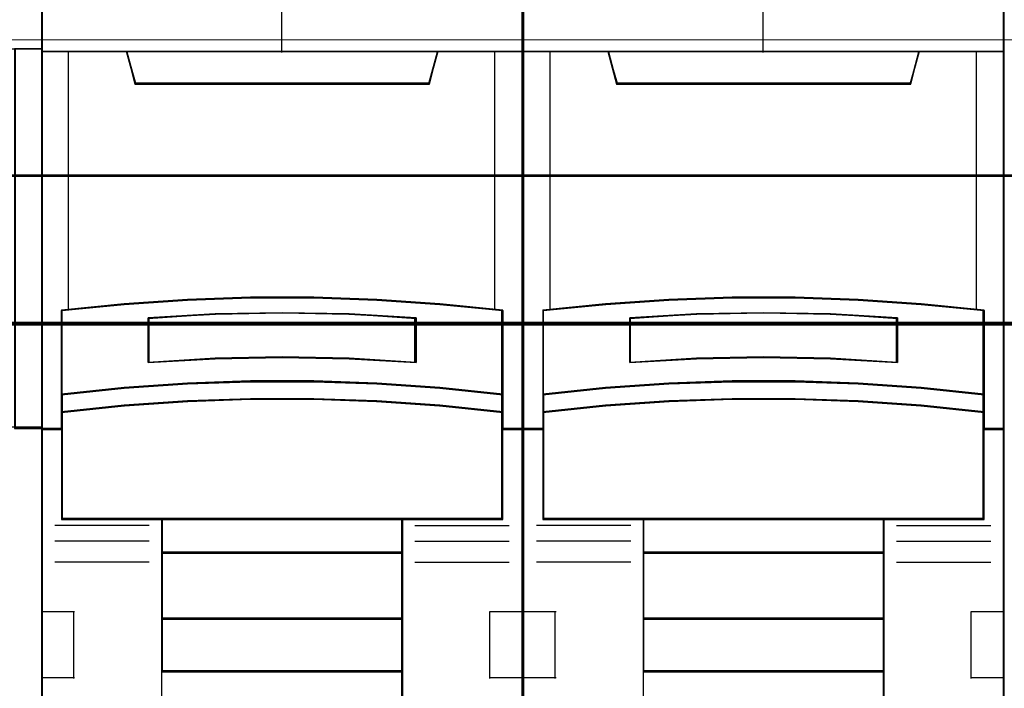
# Model space of a CAD drawing. Header units: millimetres. Extents: x -1290 to 1795, y -4192 to -1311.
# Tile 275 of 656: x 1427 to 1435, y -3745 to -3740. Entities that reach past the tile are written whole.
import ezdxf

# ---------------------------------------------------------------- set-up
doc = ezdxf.new("R2010")
doc.units = ezdxf.units.MM
doc.layers.add('30', color=7, linetype='Continuous')
doc.layers.add('45', color=7, linetype='Continuous')
doc.layers.add('Aparatura', color=7, linetype='Continuous', lineweight=13)

# ---------------------------------------------------------------- blocks, each defined once
blk = doc.blocks.new('*U245')
at = {"layer": '45', "color": 7}
for points in [[(279.629142, -533.443271), (207.595016, -533.443271), (207.595016, -615.466039), (279.629142, -615.466039), (279.629142, -533.443271)], [(279.609444, -533.464815), (207.616504, -533.464815), (207.616504, -615.44629), (279.609444, -615.44629), (279.609444, -533.464815)], [(278.588776, -552.206567), (278.588776, -566.377335), (279.629142, -566.377335), (279.629142, -552.206567), (278.588776, -552.206567)]]:
    blk.add_lwpolyline(points, close=True, dxfattribs=at)
at = {"layer": '45', "color": 139}
blk.add_lwpolyline([(279.629142, -533.443271), (207.595016, -533.443271), (207.595016, -615.466039), (279.629142, -615.466039), (279.629142, -533.443271)], close=True, dxfattribs=at)
for points in [[(207.595016, -552.206567), (279.629142, -552.206567)], [(279.629142, -566.334247), (224.844313, -566.334247)]]:
    blk.add_lwpolyline(points, dxfattribs=at)
at = {"layer": '45', "color": 140}
blk.add_lwpolyline([(278.588776, -552.206567), (278.588776, -566.377335), (279.629142, -566.377335), (279.629142, -552.206567), (278.588776, -552.206567)], close=True, dxfattribs=at)
at = {"layer": '45', "color": 59}
blk.add_lwpolyline([(278.610264, -552.226316), (278.610264, -566.355791), (279.609444, -566.355791), (279.609444, -552.226316), (278.610264, -552.226316)], close=True, dxfattribs=at)
blk = doc.blocks.new('*U246')
at = {"layer": '45', "color": 7}
for points in [[(297.575, -533.603058), (279.598701, -533.603058), (279.598701, -615.327797), (297.575, -615.327797), (297.575, -533.603058)], [(287.407712, -561.499983), (289.765989, -561.499983), (292.124266, -561.587848), (294.476981, -561.752595), (296.829696, -561.983241), (296.829696, -565.118923), (296.829696, -565.788894), (296.829696, -566.420424), (297.575, -566.420424), (297.575, -552.307107), (296.573845, -552.307107), (294.399113, -552.307107), (294.082081, -553.487793), (283.09162, -553.487793), (282.774588, -552.307107), (280.599856, -552.307107), (279.598701, -552.307107), (279.598701, -566.420424), (280.344005, -566.420424), (280.344005, -565.788894), (280.344005, -565.118923), (280.344005, -561.983241), (282.685596, -561.752595), (285.049435, -561.587848), (287.407712, -561.499983)], [(283.085529, -553.522565), (294.088172, -553.522565), (294.405556, -552.307107), (288.581282, -552.307107), (282.768145, -552.307107), (283.085529, -553.522565)], [(292.125715, -564.718456), (294.478799, -564.878919), (296.831882, -565.122379), (296.831882, -561.962926), (294.478799, -561.730532), (292.125715, -561.564536), (289.767069, -561.476005), (287.408423, -561.476005), (285.049776, -561.564536), (282.685567, -561.730532), (280.343609, -561.962926), (280.343609, -565.122379), (282.685567, -564.878919), (285.049776, -564.718456), (287.408423, -564.635458), (289.767069, -564.635458), (292.125715, -564.718456)], [(293.590812, -562.251385), (293.590812, -563.92308), (291.089279, -563.783306), (288.582174, -563.738578), (286.086213, -563.783306), (283.58468, -563.92308), (283.58468, -562.251385), (286.086213, -562.10602), (288.582174, -562.061292), (291.089279, -562.10602), (293.590812, -562.251385)], [(291.089279, -563.783306), (293.590812, -563.92308), (293.590812, -562.251385), (291.089279, -562.10602), (288.582174, -562.061292), (286.086213, -562.10602), (283.58468, -562.251385), (283.58468, -563.92308), (286.086213, -563.783306), (288.582174, -563.738578), (291.089279, -563.783306)], [(294.478799, -564.852169), (292.125715, -564.688287), (289.767069, -564.603521), (287.408423, -564.603521), (285.049776, -564.688287), (282.685567, -564.852169), (280.343609, -565.100818), (280.343609, -565.790253), (282.685567, -565.541604), (285.049776, -565.377722), (287.408423, -565.292955), (289.767069, -565.292955), (292.125715, -565.377722), (294.478799, -565.541604), (296.831882, -565.790253), (296.831882, -565.100818), (294.478799, -564.852169)], [(292.125715, -565.354229), (289.767069, -565.271394), (287.408423, -565.271394), (285.049776, -565.354229), (282.685567, -565.514376), (280.343609, -565.757358), (280.343609, -566.392425), (280.343609, -569.783131), (284.092967, -569.783131), (293.082524, -569.783131), (296.831882, -569.783131), (296.831882, -566.392425), (296.831882, -565.757358), (294.478799, -565.514376), (292.125715, -565.354229)], [(284.08427, -571.038087), (293.091222, -571.038087), (293.091222, -569.745429), (284.08427, -569.745429), (284.08427, -571.038087)], [(293.091222, -571.000384), (284.08427, -571.000384), (284.08427, -573.501319), (293.091222, -573.501319), (293.091222, -571.000384)], [(293.091222, -573.463617), (284.08427, -573.463617), (284.08427, -575.469033), (293.091222, -575.469033), (293.091222, -573.463617)], [(284.08427, -579.898183), (293.091222, -579.898183), (293.091222, -575.429535), (284.08427, -575.429535), (284.08427, -579.898183)]]:
    blk.add_lwpolyline(points, close=True, dxfattribs=at)
at = {"layer": '45', "color": 139}
for points in [[(297.575, -533.603058), (279.598701, -533.603058), (279.598701, -615.327797), (297.575, -615.327797), (297.575, -533.603058)], [(292.118031, -565.371523), (289.764507, -565.289348), (287.410984, -565.289348), (285.057461, -565.371523), (282.698387, -565.530396), (280.361516, -565.771444), (280.361516, -566.401457), (280.361516, -569.765178), (284.10273, -569.765178), (293.072762, -569.765178), (296.813976, -569.765178), (296.813976, -566.401457), (296.813976, -565.771444), (294.466003, -565.530396), (292.118031, -565.371523)]]:
    blk.add_lwpolyline(points, close=True, dxfattribs=at)
at = {"layer": '45', "color": 59}
for points in [[(297.557094, -533.622807), (279.618398, -533.622807), (279.618398, -615.309843), (297.557094, -615.309843), (297.557094, -533.622807)], [(287.411074, -561.494548), (289.764418, -561.494548), (292.117761, -561.58219), (294.465555, -561.746518), (296.813348, -561.976576), (296.813348, -565.104281), (296.813348, -565.772547), (296.813348, -566.40247), (297.557094, -566.40247), (297.557094, -552.325061), (296.558033, -552.325061), (294.38785, -552.325061), (294.071481, -553.502743), (283.104011, -553.502743), (282.787641, -552.325061), (280.617459, -552.325061), (279.618398, -552.325061), (279.618398, -566.40247), (280.362143, -566.40247), (280.362143, -565.772547), (280.362143, -565.104281), (280.362143, -561.976576), (282.698836, -561.746518), (285.05773, -561.58219), (287.411074, -561.494548)], [(283.085529, -553.522565), (294.088172, -553.522565), (294.405556, -552.307107), (288.581282, -552.307107), (282.768145, -552.307107), (283.085529, -553.522565)], [(292.125715, -564.718456), (294.478799, -564.878919), (296.831882, -565.122379), (296.831882, -561.962926), (294.478799, -561.730532), (292.125715, -561.564536), (289.767069, -561.476005), (287.408423, -561.476005), (285.049776, -561.564536), (282.685567, -561.730532), (280.343609, -561.962926), (280.343609, -565.122379), (282.685567, -564.878919), (285.049776, -564.718456), (287.408423, -564.635458), (289.767069, -564.635458), (292.125715, -564.718456)], [(293.590812, -562.251385), (293.590812, -563.92308), (291.089279, -563.783306), (288.582174, -563.738578), (286.086213, -563.783306), (283.58468, -563.92308), (283.58468, -562.251385), (286.086213, -562.10602), (288.582174, -562.061292), (291.089279, -562.10602), (293.590812, -562.251385)], [(291.089279, -563.783306), (293.590812, -563.92308), (293.590812, -562.251385), (291.089279, -562.10602), (288.582174, -562.061292), (286.086213, -562.10602), (283.58468, -562.251385), (283.58468, -563.92308), (286.086213, -563.783306), (288.582174, -563.738578), (291.089279, -563.783306)], [(291.080326, -563.768048), (293.572905, -563.905126), (293.572905, -562.265672), (291.080326, -562.123111), (288.582194, -562.079246), (286.095166, -562.123111), (283.602586, -562.265672), (283.602586, -563.905126), (286.095166, -563.768048), (288.582194, -563.724183), (291.080326, -563.768048)], [(294.478799, -564.852169), (292.125715, -564.688287), (289.767069, -564.603521), (287.408423, -564.603521), (285.049776, -564.688287), (282.685567, -564.852169), (280.343609, -565.100818), (280.343609, -565.790253), (282.685567, -565.541604), (285.049776, -565.377722), (287.408423, -565.292955), (289.767069, -565.292955), (292.125715, -565.377722), (294.478799, -565.541604), (296.831882, -565.790253), (296.831882, -565.100818), (294.478799, -564.852169)], [(294.466003, -564.862599), (292.118031, -564.703676), (289.764507, -564.621474), (287.410984, -564.621474), (285.057461, -564.703676), (282.698387, -564.862599), (280.361516, -565.103725), (280.361516, -565.772299), (282.698387, -565.531174), (285.057461, -565.37225), (287.410984, -565.290049), (289.764507, -565.290049), (292.118031, -565.37225), (294.466003, -565.531174), (296.813976, -565.772299), (296.813976, -565.103725), (294.466003, -564.862599)], [(292.125715, -565.354229), (289.767069, -565.271394), (287.408423, -565.271394), (285.049776, -565.354229), (282.685567, -565.514376), (280.343609, -565.757358), (280.343609, -566.392425), (280.343609, -569.783131), (284.092967, -569.783131), (293.082524, -569.783131), (296.831882, -569.783131), (296.831882, -566.392425), (296.831882, -565.757358), (294.478799, -565.514376), (292.125715, -565.354229)], [(284.08427, -571.038087), (293.091222, -571.038087), (293.091222, -569.745429), (284.08427, -569.745429), (284.08427, -571.038087)], [(284.102176, -571.020133), (293.073315, -571.020133), (293.073315, -569.763382), (284.102176, -569.763382), (284.102176, -571.020133)], [(293.091222, -571.000384), (284.08427, -571.000384), (284.08427, -573.501319), (293.091222, -573.501319), (293.091222, -571.000384)], [(293.073315, -571.018338), (284.102176, -571.018338), (284.102176, -573.483366), (293.073315, -573.483366), (293.073315, -571.018338)], [(293.091222, -573.463617), (284.08427, -573.463617), (284.08427, -575.469033), (293.091222, -575.469033), (293.091222, -573.463617)], [(293.073315, -573.481571), (284.102176, -573.481571), (284.102176, -575.449284), (293.073315, -575.449284), (293.073315, -573.481571)], [(284.08427, -579.898183), (293.091222, -579.898183), (293.091222, -575.429535), (284.08427, -575.429535), (284.08427, -579.898183)]]:
    blk.add_lwpolyline(points, close=True, dxfattribs=at)
at = {"layer": '45', "color": 139}
for points in [[(288.562677, -545.122081), (288.562677, -552.34481)], [(279.598701, -552.307107), (297.575, -552.307107)], [(282.768145, -552.307107), (283.122693, -553.522565)], [(294.405556, -552.307107), (294.051008, -553.522565)], [(283.085089, -553.484863), (294.090402, -553.484863)], [(296.831882, -561.994864), (294.478799, -561.747227), (292.125715, -561.570343), (289.767069, -561.476005), (287.408423, -561.476005), (285.049776, -561.570343), (282.685567, -561.747227), (280.343609, -561.994864)], [(280.343609, -561.957161), (280.343609, -569.783131)], [(293.590812, -562.285712), (291.089279, -562.114097), (288.582174, -562.061292), (286.086213, -562.114097), (283.58468, -562.285712)], [(296.792488, -569.783131), (296.792488, -561.957161)], [(283.58468, -563.92308), (283.58468, -562.24801)], [(293.551418, -563.92308), (293.551418, -562.24801)], [(293.590812, -563.92308), (291.089279, -563.757145), (288.582174, -563.704046), (286.086213, -563.757145), (283.58468, -563.92308)], [(296.831882, -565.122379), (294.478799, -564.86295), (292.125715, -564.691962), (289.767069, -564.603521), (287.408423, -564.603521), (285.049776, -564.691962), (282.685567, -564.86295), (280.343609, -565.122379)], [(296.831882, -565.790253), (294.478799, -565.530823), (292.125715, -565.359836), (289.767069, -565.271394), (287.408423, -565.271394), (285.049776, -565.359836), (282.685567, -565.530823), (280.343609, -565.790253)], [(280.381213, -566.382721), (279.598701, -566.382721)], [(297.575, -566.382721), (296.792488, -566.382721)], [(296.831882, -569.745429), (280.343609, -569.745429)], [(284.08427, -569.745429), (284.08427, -580.885631)], [(284.08427, -569.745429), (293.091222, -569.745429)], [(293.051827, -569.745429), (293.051827, -580.885631)], [(283.622283, -570.007551), (280.098291, -570.007551)], [(293.551418, -570.007551), (297.07541, -570.007551)], [(283.622283, -570.594633), (280.098291, -570.594633)], [(293.551418, -570.594633), (297.07541, -570.594633)], [(284.08427, -571.000384), (293.091222, -571.000384)], [(283.622283, -571.37741), (280.098291, -571.37741)], [(293.551418, -571.37741), (297.07541, -571.37741)], [(279.598701, -573.217653), (280.830665, -573.217653)], [(280.793062, -573.217653), (280.793062, -575.720383)], [(284.08427, -573.463617), (293.091222, -573.463617)], [(296.343036, -575.720383), (296.343036, -573.217653)], [(296.343036, -573.217653), (297.575, -573.217653)], [(279.598701, -575.682681), (280.830665, -575.682681)], [(284.08427, -575.429535), (293.091222, -575.429535)], [(296.343036, -575.682681), (297.575, -575.682681)]]:
    blk.add_lwpolyline(points, dxfattribs=at)
at = {"layer": '45', "color": 140}
for points in [[(287.407712, -561.499983), (289.765989, -561.499983), (292.124266, -561.587848), (294.476981, -561.752595), (296.829696, -561.983241), (296.829696, -565.118923), (296.829696, -565.788894), (296.829696, -566.420424), (297.575, -566.420424), (297.575, -552.307107), (296.573845, -552.307107), (294.399113, -552.307107), (294.082081, -553.487793), (283.09162, -553.487793), (282.774588, -552.307107), (280.599856, -552.307107), (279.598701, -552.307107), (279.598701, -566.420424), (280.344005, -566.420424), (280.344005, -565.788894), (280.344005, -565.118923), (280.344005, -561.983241), (282.685596, -561.752595), (285.049435, -561.587848), (287.407712, -561.499983)], [(283.102458, -553.504612), (294.071242, -553.504612), (294.38765, -552.325061), (288.581299, -552.325061), (282.786051, -552.325061), (283.102458, -553.504612)]]:
    blk.add_lwpolyline(points, close=True, dxfattribs=at)
for points in [[(280.597881, -552.307107), (280.597881, -561.967934)], [(296.538216, -561.967934), (296.538216, -552.307107)]]:
    blk.add_lwpolyline(points, dxfattribs=at)
blk = doc.blocks.new('*U247')
at = {"layer": '45', "color": 7}
for points in [[(315.565625, -533.603058), (297.589325, -533.603058), (297.589325, -615.327797), (315.565625, -615.327797), (315.565625, -533.603058)], [(305.398337, -561.499983), (307.756614, -561.499983), (310.114891, -561.587848), (312.467606, -561.752595), (314.820321, -561.983241), (314.820321, -565.118923), (314.820321, -565.788894), (314.820321, -566.420424), (315.565625, -566.420424), (315.565625, -552.307107), (314.56447, -552.307107), (312.389738, -552.307107), (312.072706, -553.487793), (301.082245, -553.487793), (300.765213, -552.307107), (298.590481, -552.307107), (297.589325, -552.307107), (297.589325, -566.420424), (298.33463, -566.420424), (298.33463, -565.788894), (298.33463, -565.118923), (298.33463, -561.983241), (300.676221, -561.752595), (303.04006, -561.587848), (305.398337, -561.499983)], [(301.076154, -553.522565), (312.078797, -553.522565), (312.396181, -552.307107), (306.571907, -552.307107), (300.75877, -552.307107), (301.076154, -553.522565)], [(310.114549, -564.718456), (312.467633, -564.878919), (314.820716, -565.122379), (314.820716, -561.962926), (312.467633, -561.730532), (310.114549, -561.564536), (307.755903, -561.476005), (305.397257, -561.476005), (303.038611, -561.564536), (300.674402, -561.730532), (298.332444, -561.962926), (298.332444, -565.122379), (300.674402, -564.878919), (303.038611, -564.718456), (305.397257, -564.635458), (307.755903, -564.635458), (310.114549, -564.718456)], [(311.579646, -562.251385), (311.579646, -563.92308), (309.078113, -563.783306), (306.571009, -563.738578), (304.075047, -563.783306), (301.573514, -563.92308), (301.573514, -562.251385), (304.075047, -562.10602), (306.571009, -562.061292), (309.078113, -562.10602), (311.579646, -562.251385)], [(309.078113, -563.783306), (311.579646, -563.92308), (311.579646, -562.251385), (309.078113, -562.10602), (306.571009, -562.061292), (304.075047, -562.10602), (301.573514, -562.251385), (301.573514, -563.92308), (304.075047, -563.783306), (306.571009, -563.738578), (309.078113, -563.783306)], [(312.467633, -564.852169), (310.114549, -564.688287), (307.755903, -564.603521), (305.397257, -564.603521), (303.038611, -564.688287), (300.674402, -564.852169), (298.332444, -565.100818), (298.332444, -565.790253), (300.674402, -565.541604), (303.038611, -565.377722), (305.397257, -565.292955), (307.755903, -565.292955), (310.114549, -565.377722), (312.467633, -565.541604), (314.820716, -565.790253), (314.820716, -565.100818), (312.467633, -564.852169)], [(310.114549, -565.354229), (307.755903, -565.271394), (305.397257, -565.271394), (303.038611, -565.354229), (300.674402, -565.514376), (298.332444, -565.757358), (298.332444, -566.392425), (298.332444, -569.783131), (302.081801, -569.783131), (311.071359, -569.783131), (314.820716, -569.783131), (314.820716, -566.392425), (314.820716, -565.757358), (312.467633, -565.514376), (310.114549, -565.354229)], [(302.073104, -571.038087), (311.080056, -571.038087), (311.080056, -569.745429), (302.073104, -569.745429), (302.073104, -571.038087)], [(311.080056, -571.000384), (302.073104, -571.000384), (302.073104, -573.501319), (311.080056, -573.501319), (311.080056, -571.000384)], [(311.080056, -573.463617), (302.073104, -573.463617), (302.073104, -575.469033), (311.080056, -575.469033), (311.080056, -573.463617)], [(302.073104, -579.898183), (311.080056, -579.898183), (311.080056, -575.429535), (302.073104, -575.429535), (302.073104, -579.898183)]]:
    blk.add_lwpolyline(points, close=True, dxfattribs=at)
at = {"layer": '45', "color": 139}
for points in [[(315.565625, -533.603058), (297.589325, -533.603058), (297.589325, -615.327797), (315.565625, -615.327797), (315.565625, -533.603058)], [(310.106865, -565.371523), (307.753342, -565.289348), (305.399818, -565.289348), (303.046295, -565.371523), (300.687221, -565.530396), (298.35035, -565.771444), (298.35035, -566.401457), (298.35035, -569.765178), (302.091564, -569.765178), (311.061596, -569.765178), (314.80281, -569.765178), (314.80281, -566.401457), (314.80281, -565.771444), (312.454837, -565.530396), (310.106865, -565.371523)]]:
    blk.add_lwpolyline(points, close=True, dxfattribs=at)
at = {"layer": '45', "color": 59}
for points in [[(315.545928, -533.622807), (297.607232, -533.622807), (297.607232, -615.309843), (315.545928, -615.309843), (315.545928, -533.622807)], [(305.399908, -561.494548), (307.753252, -561.494548), (310.106596, -561.58219), (312.454389, -561.746518), (314.802183, -561.976576), (314.802183, -565.104281), (314.802183, -565.772547), (314.802183, -566.40247), (315.545928, -566.40247), (315.545928, -552.325061), (314.546867, -552.325061), (312.376684, -552.325061), (312.060315, -553.502743), (301.092845, -553.502743), (300.776476, -552.325061), (298.606293, -552.325061), (297.607232, -552.325061), (297.607232, -566.40247), (298.350977, -566.40247), (298.350977, -565.772547), (298.350977, -565.104281), (298.350977, -561.976576), (300.68767, -561.746518), (303.046564, -561.58219), (305.399908, -561.494548)], [(301.076154, -553.522565), (312.078797, -553.522565), (312.396181, -552.307107), (306.571907, -552.307107), (300.75877, -552.307107), (301.076154, -553.522565)], [(310.114549, -564.718456), (312.467633, -564.878919), (314.820716, -565.122379), (314.820716, -561.962926), (312.467633, -561.730532), (310.114549, -561.564536), (307.755903, -561.476005), (305.397257, -561.476005), (303.038611, -561.564536), (300.674402, -561.730532), (298.332444, -561.962926), (298.332444, -565.122379), (300.674402, -564.878919), (303.038611, -564.718456), (305.397257, -564.635458), (307.755903, -564.635458), (310.114549, -564.718456)], [(311.579646, -562.251385), (311.579646, -563.92308), (309.078113, -563.783306), (306.571009, -563.738578), (304.075047, -563.783306), (301.573514, -563.92308), (301.573514, -562.251385), (304.075047, -562.10602), (306.571009, -562.061292), (309.078113, -562.10602), (311.579646, -562.251385)], [(309.078113, -563.783306), (311.579646, -563.92308), (311.579646, -562.251385), (309.078113, -562.10602), (306.571009, -562.061292), (304.075047, -562.10602), (301.573514, -562.251385), (301.573514, -563.92308), (304.075047, -563.783306), (306.571009, -563.738578), (309.078113, -563.783306)], [(309.06916, -563.768048), (311.56174, -563.905126), (311.56174, -562.265672), (309.06916, -562.123111), (306.571029, -562.079246), (304.084, -562.123111), (301.59142, -562.265672), (301.59142, -563.905126), (304.084, -563.768048), (306.571029, -563.724183), (309.06916, -563.768048)], [(312.467633, -564.852169), (310.114549, -564.688287), (307.755903, -564.603521), (305.397257, -564.603521), (303.038611, -564.688287), (300.674402, -564.852169), (298.332444, -565.100818), (298.332444, -565.790253), (300.674402, -565.541604), (303.038611, -565.377722), (305.397257, -565.292955), (307.755903, -565.292955), (310.114549, -565.377722), (312.467633, -565.541604), (314.820716, -565.790253), (314.820716, -565.100818), (312.467633, -564.852169)], [(312.454837, -564.862599), (310.106865, -564.703676), (307.753342, -564.621474), (305.399818, -564.621474), (303.046295, -564.703676), (300.687221, -564.862599), (298.35035, -565.103725), (298.35035, -565.772299), (300.687221, -565.531174), (303.046295, -565.37225), (305.399818, -565.290049), (307.753342, -565.290049), (310.106865, -565.37225), (312.454837, -565.531174), (314.80281, -565.772299), (314.80281, -565.103725), (312.454837, -564.862599)], [(310.114549, -565.354229), (307.755903, -565.271394), (305.397257, -565.271394), (303.038611, -565.354229), (300.674402, -565.514376), (298.332444, -565.757358), (298.332444, -566.392425), (298.332444, -569.783131), (302.081801, -569.783131), (311.071359, -569.783131), (314.820716, -569.783131), (314.820716, -566.392425), (314.820716, -565.757358), (312.467633, -565.514376), (310.114549, -565.354229)], [(302.073104, -571.038087), (311.080056, -571.038087), (311.080056, -569.745429), (302.073104, -569.745429), (302.073104, -571.038087)], [(302.091011, -571.020133), (311.062149, -571.020133), (311.062149, -569.763382), (302.091011, -569.763382), (302.091011, -571.020133)], [(311.080056, -571.000384), (302.073104, -571.000384), (302.073104, -573.501319), (311.080056, -573.501319), (311.080056, -571.000384)], [(311.062149, -571.018338), (302.091011, -571.018338), (302.091011, -573.483366), (311.062149, -573.483366), (311.062149, -571.018338)], [(311.080056, -573.463617), (302.073104, -573.463617), (302.073104, -575.469033), (311.080056, -575.469033), (311.080056, -573.463617)], [(311.062149, -573.481571), (302.091011, -573.481571), (302.091011, -575.449284), (311.062149, -575.449284), (311.062149, -573.481571)], [(302.073104, -579.898183), (311.080056, -579.898183), (311.080056, -575.429535), (302.073104, -575.429535), (302.073104, -579.898183)]]:
    blk.add_lwpolyline(points, close=True, dxfattribs=at)
at = {"layer": '45', "color": 139}
for points in [[(306.551511, -545.122081), (306.551511, -552.34481)], [(297.589325, -552.307107), (315.565625, -552.307107)], [(300.75877, -552.307107), (301.113318, -553.522565)], [(312.396181, -552.307107), (312.041633, -553.522565)], [(301.073923, -553.484863), (312.079237, -553.484863)], [(314.820716, -561.994864), (312.467633, -561.747227), (310.114549, -561.570343), (307.755903, -561.476005), (305.397257, -561.476005), (303.038611, -561.570343), (300.674402, -561.747227), (298.332444, -561.994864)], [(298.332444, -561.957161), (298.332444, -569.783131)], [(311.579646, -562.285712), (309.078113, -562.114097), (306.571009, -562.061292), (304.075047, -562.114097), (301.573514, -562.285712)], [(314.783113, -569.783131), (314.783113, -561.957161)], [(301.573514, -563.92308), (301.573514, -562.24801)], [(311.542043, -563.92308), (311.542043, -562.24801)], [(311.579646, -563.92308), (309.078113, -563.757145), (306.571009, -563.704046), (304.075047, -563.757145), (301.573514, -563.92308)], [(314.820716, -565.122379), (312.467633, -564.86295), (310.114549, -564.691962), (307.755903, -564.603521), (305.397257, -564.603521), (303.038611, -564.691962), (300.674402, -564.86295), (298.332444, -565.122379)], [(314.820716, -565.790253), (312.467633, -565.530823), (310.114549, -565.359836), (307.755903, -565.271394), (305.397257, -565.271394), (303.038611, -565.359836), (300.674402, -565.530823), (298.332444, -565.790253)], [(298.371838, -566.382721), (297.589325, -566.382721)], [(315.565625, -566.382721), (314.783113, -566.382721)], [(314.820716, -569.745429), (298.332444, -569.745429)], [(302.073104, -569.745429), (302.073104, -580.885631)], [(302.073104, -569.745429), (311.080056, -569.745429)], [(311.042452, -569.745429), (311.042452, -580.885631)], [(301.612908, -570.007551), (298.088916, -570.007551)], [(311.542043, -570.007551), (315.066035, -570.007551)], [(301.612908, -570.594633), (298.088916, -570.594633)], [(311.542043, -570.594633), (315.066035, -570.594633)], [(302.073104, -571.000384), (311.080056, -571.000384)], [(301.612908, -571.37741), (298.088916, -571.37741)], [(311.542043, -571.37741), (315.066035, -571.37741)], [(297.589325, -573.217653), (298.82129, -573.217653)], [(298.781896, -573.217653), (298.781896, -575.720383)], [(302.073104, -573.463617), (311.080056, -573.463617)], [(314.333661, -575.720383), (314.333661, -573.217653)], [(314.333661, -573.217653), (315.565625, -573.217653)], [(297.589325, -575.682681), (298.82129, -575.682681)], [(302.073104, -575.429535), (311.080056, -575.429535)], [(314.333661, -575.682681), (315.565625, -575.682681)]]:
    blk.add_lwpolyline(points, dxfattribs=at)
at = {"layer": '45', "color": 140}
for points in [[(305.398337, -561.499983), (307.756614, -561.499983), (310.114891, -561.587848), (312.467606, -561.752595), (314.820321, -561.983241), (314.820321, -565.118923), (314.820321, -565.788894), (314.820321, -566.420424), (315.565625, -566.420424), (315.565625, -552.307107), (314.56447, -552.307107), (312.389738, -552.307107), (312.072706, -553.487793), (301.082245, -553.487793), (300.765213, -552.307107), (298.590481, -552.307107), (297.589325, -552.307107), (297.589325, -566.420424), (298.33463, -566.420424), (298.33463, -565.788894), (298.33463, -565.118923), (298.33463, -561.983241), (300.676221, -561.752595), (303.04006, -561.587848), (305.398337, -561.499983)], [(301.093083, -553.504612), (312.061867, -553.504612), (312.378275, -552.325061), (306.571924, -552.325061), (300.776676, -552.325061), (301.093083, -553.504612)]]:
    blk.add_lwpolyline(points, close=True, dxfattribs=at)
for points in [[(298.588506, -552.307107), (298.588506, -561.967934)], [(314.52705, -561.967934), (314.52705, -552.307107)]]:
    blk.add_lwpolyline(points, dxfattribs=at)
blk = doc.blocks.new('*U250')
at = {"layer": '30', "color": 7}
for points in [[(117.314203, -707.225039), (764.77794, -707.225039), (117.314203, -707.225039)], [(117.314203, -712.815787), (764.77794, -712.815787), (764.77794, -709.766288), (764.77794, -707.225039), (117.314203, -707.225039), (117.314203, -709.766288), (117.314203, -712.815787)], [(117.314203, -712.815787), (764.77794, -712.815787), (764.77794, -709.766288), (764.77794, -707.225039), (117.314203, -707.225039), (117.314203, -709.766288), (117.314203, -712.815787)], [(117.360759, -712.769108), (764.731383, -712.769108), (764.731383, -709.770532), (764.731383, -707.271719), (117.360759, -707.271719), (117.360759, -709.770532), (117.360759, -712.769108)], [(117.314203, -712.718838), (764.77794, -712.718838), (117.314203, -712.718838)], [(764.77794, -712.718838), (117.314203, -712.718838), (117.314203, -714.223573), (117.314203, -735.289866), (117.314203, -736.794601), (764.77794, -736.794601), (764.77794, -735.289866), (764.77794, -714.223573), (764.77794, -712.718838)], [(764.77794, -712.718838), (117.314203, -712.718838), (117.314203, -714.223573), (117.314203, -735.289866), (117.314203, -736.794601), (764.77794, -736.794601), (764.77794, -735.289866), (764.77794, -714.223573), (764.77794, -712.718838)]]:
    blk.add_lwpolyline(points, close=True, dxfattribs=at)

msp = doc.modelspace()

# ---------------------------------------------------------------- linework, layer by layer
at = {"layer": 'Aparatura', "color": 7, "lineweight": 13}
msp.add_lwpolyline([(1412.53, -3749.3281), (1412.53, -3740.3437), (1542.0388, -3740.3437), (1542.0388, -3749.3281)], dxfattribs=at)
msp.add_lwpolyline([(1412.53, -3740.3437), (1542.0388, -3740.3437), (1542.0388, -3749.3281), (1412.53, -3749.3281), (1412.53, -3740.3437)], close=True, dxfattribs=at)

# ---------------------------------------------------------------- block references
at = {"layer": 'Aparatura', "color": 7, "lineweight": 13, "xscale": 0.2, "yscale": 0.2, "zscale": 0.2}
for name, p in [('*U250', (1388.9844, -3599.9102)), ('*U247', (1371.5972, -3629.9699)), ('*U245', (1371.5972, -3629.9699)), ('*U246', (1371.5972, -3629.9699))]:
    msp.add_blockref(name, p, dxfattribs=at)

doc.saveas('drawing.dxf')
